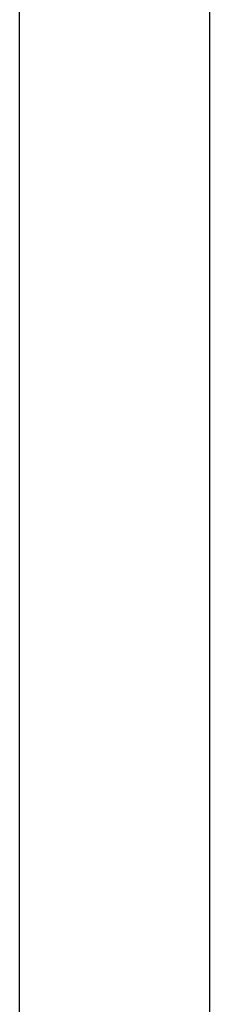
# Model space of a CAD drawing. Header units: centimetres. Extents: x -131 to 30, y 97 to 149.
# Tile 410 of 656: x -49.9652 to -49.873, y 141.7715 to 142.2491. Entities that reach past the tile are written whole.
import ezdxf

# ---------------------------------------------------------------- set-up
doc = ezdxf.new("R2010")
doc.units = ezdxf.units.CM
doc.layers.add('Calque 02', color=7, linetype='Continuous', true_color=0x7d26cd)
doc.layers.add('Calque 06', color=7, linetype='Continuous', true_color=0x815a2c)

msp = doc.modelspace()

# ---------------------------------------------------------------- linework, layer by layer
at = {"layer": 'Calque 02'}
for points in [[(-49.87303, 143.81548, 45.13493), (-49.87303, 143.81548, 50.13493), (-49.87303, 138.81548, 50.13493)], [(-49.87303, 143.81548, 16.13493), (-49.87303, 143.81548, 13.13493), (-49.87303, 140.81548, 13.13493)]]:
    msp.add_rational_spline(points, [1, 0.707106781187, 1], degree=2, dxfattribs=at)
at = {"layer": 'Calque 06'}
for points in [[(-49.96522, 99.43078, 12.91113), (-49.96522, 121.05195, 12.91113), (-49.96522, 142.67312, 12.91113)], [(-49.96522, 99.43078, 12.91113), (-49.96522, 121.05195, 12.91113), (-49.96522, 142.67312, 12.91113)], [(-49.96522, 99.84519, 4.61352), (-49.96522, 121.05195, 4.61352), (-49.96522, 142.25871, 4.61352)], [(-49.96522, 99.84519, 4.61352), (-49.96522, 121.05195, 4.61352), (-49.96522, 142.25871, 4.61352)]]:
    msp.add_open_spline(points, degree=2, dxfattribs=at)

doc.saveas('drawing.dxf')
